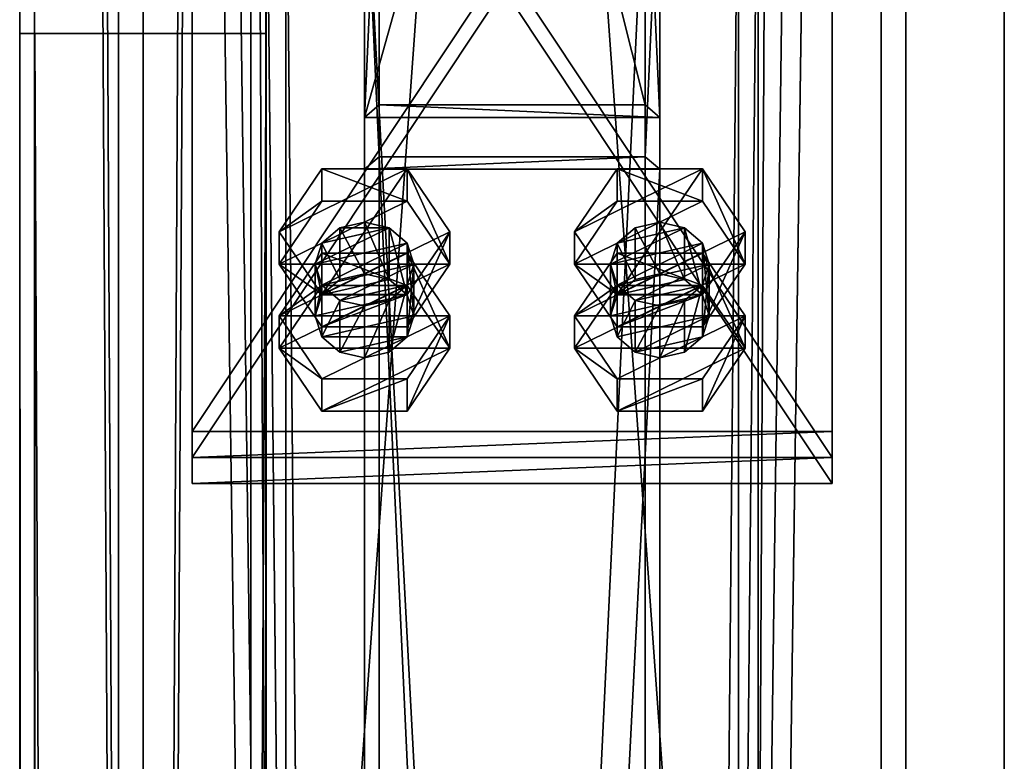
# Model space of a CAD drawing. Header units: millimetres. Extents: x -333 to 67333, y -930 to 39730.
# Tile 801 of 1056: x -100 to 100, y 29177 to 29328. Entities that reach past the tile are written whole.
import ezdxf

# ---------------------------------------------------------------- set-up
doc = ezdxf.new("R2010")
doc.units = ezdxf.units.MM
for name, color, linetype in [('13', 7, 'Continuous'), ('5', 7, 'Continuous'), ('6', 7, 'Continuous'), ('8', 7, 'Continuous'), ('95', 7, 'Continuous'), ('99', 7, 'Continuous')]:
    doc.layers.add(name, color=color, linetype=linetype)

msp = doc.modelspace()

# ---------------------------------------------------------------- meshes
at = {"layer": '13', "color": 30}
mesh = msp.add_polyface(dxfattribs=at)
corners = [(-50.06, 32280.5, 4450), (-50.06, 32280.5, 4370), (-50.06, 23554.7, 4370), (-50.06, 23554.7, 4450), (-100.06, 32280.5, 4450), (-100.06, 23554.7, 4450), (-100.06, 32280.5, 4370), (-100.06, 23554.7, 4370), (-97.06, 23554.7, 4373), (-53.06, 23554.7, 4373), (-53.06, 23554.7, 4447), (-97.06, 23554.7, 4447), (-53.06, 32280.5, 4373), (-53.06, 32280.5, 4447), (-97.06, 32280.5, 4373), (-97.06, 32280.5, 4447)]
mesh.append_faces([[corners[k] for k in face] for face in [(0, 2, 3, 3), (4, 3, 5, 5), (6, 5, 7, 7), (12, 10, 9, 9), (14, 9, 8, 8), (15, 8, 11, 11), (13, 11, 10, 10), (1, 7, 2, 2)]], dxfattribs={"vtx0": -1, "color": 30})
mesh.append_faces([[corners[k] for k in face] for face in [(7, 8, 2, 2), (8, 5, 11, 11), (11, 5, 10, 10), (2, 9, 3, 3), (9, 2, 8, 8), (3, 10, 5, 5), (1, 12, 6, 6), (12, 0, 13, 13), (13, 0, 15, 15), (6, 14, 4, 4), (14, 6, 12, 12), (4, 15, 0, 0)]], dxfattribs={"vtx0": -1, "vtx1": -1, "color": 30})
mesh.append_faces([[corners[k] for k in face] for face in [(8, 7, 5, 5), (3, 9, 10, 10), (12, 1, 0, 0), (4, 14, 15, 15)]], dxfattribs={"vtx0": -1, "vtx2": -1, "vtx3": -1, "color": 30})
mesh.append_faces([[corners[k] for k in face] for face in [(0, 1, 2, 2), (4, 0, 3, 3), (6, 4, 5, 5), (12, 13, 10, 10), (14, 12, 9, 9), (15, 14, 8, 8), (13, 15, 11, 11), (1, 6, 7, 7)]], dxfattribs={"vtx2": -1, "vtx3": -1, "color": 30})
mesh = msp.add_polyface(dxfattribs=at)
corners = [(-100, 19475.03, 2980), (-50, 19475.03, 2980), (-50, 29325, 2980), (-100, 29325, 2980), (-50, 19475.03, 2983), (-50, 29325, 2983), (-97, 19475.03, 2983), (-97, 29325, 2983), (-97, 19475.03, 3030), (-97, 29325, 3030), (-100, 19475.03, 3030), (-100, 29325, 3030)]
mesh.append_faces([[corners[k] for k in face] for face in [(0, 2, 3, 3), (1, 5, 2, 2), (4, 7, 5, 5), (6, 9, 7, 7), (8, 11, 9, 9), (10, 3, 11, 11), (0, 4, 1, 1), (8, 0, 10, 10), (7, 2, 5, 5)]], dxfattribs={"vtx0": -1, "color": 30})
mesh.append_faces([[corners[k] for k in face] for face in [(4, 0, 6, 6), (6, 0, 8, 8), (3, 7, 11, 11)]], dxfattribs={"vtx0": -1, "vtx1": -1, "color": 30})
mesh.append_faces([[corners[k] for k in face] for face in [(7, 3, 2, 2)]], dxfattribs={"vtx0": -1, "vtx2": -1, "vtx3": -1, "color": 30})
mesh.append_faces([[corners[k] for k in face] for face in [(9, 11, 7, 7)]], dxfattribs={"vtx1": -1, "color": 30})
mesh.append_faces([[corners[k] for k in face] for face in [(0, 1, 2, 2), (1, 4, 5, 5), (4, 6, 7, 7), (6, 8, 9, 9), (8, 10, 11, 11), (10, 0, 3, 3)]], dxfattribs={"vtx2": -1, "vtx3": -1, "color": 30})
at = {"layer": '5', "color": 131}
mesh = msp.add_polyface(dxfattribs=at)
corners = [(-46, 29385, 2984), (46, 29385, 2984), (46, 19415.03, 2984), (-46, 19415.03, 2984), (46, 29385, 3076), (46, 19415.03, 3076), (-46, 29385, 3076), (-46, 19415.03, 3076), (-50, 29385, 2980), (-50, 29385, 3080), (-50, 19415.03, 3080), (-50, 19415.03, 2980), (50, 29385, 3080), (50, 19415.03, 3080), (50, 29385, 2980), (50, 19415.03, 2980)]
mesh.append_faces([[corners[k] for k in face] for face in [(0, 2, 3, 3), (1, 5, 2, 2), (4, 7, 5, 5), (6, 3, 7, 7), (8, 10, 11, 11), (9, 13, 10, 10), (12, 15, 13, 13), (14, 11, 15, 15)]], dxfattribs={"vtx0": -1, "color": 131})
mesh.append_faces([[corners[k] for k in face] for face in [(9, 6, 12, 12), (6, 8, 0, 0), (0, 8, 1, 1), (12, 4, 14, 14), (4, 12, 6, 6), (14, 1, 8, 8), (11, 3, 15, 15), (3, 10, 7, 7), (7, 10, 5, 5), (15, 2, 13, 13), (2, 15, 3, 3), (13, 5, 10, 10)]], dxfattribs={"vtx0": -1, "vtx1": -1, "color": 131})
mesh.append_faces([[corners[k] for k in face] for face in [(6, 9, 8, 8), (14, 4, 1, 1), (3, 11, 10, 10), (13, 2, 5, 5)]], dxfattribs={"vtx0": -1, "vtx2": -1, "vtx3": -1, "color": 131})
mesh.append_faces([[corners[k] for k in face] for face in [(0, 1, 2, 2), (1, 4, 5, 5), (4, 6, 7, 7), (6, 0, 3, 3), (8, 9, 10, 10), (9, 12, 13, 13), (12, 14, 15, 15), (14, 8, 11, 11)]], dxfattribs={"vtx2": -1, "vtx3": -1, "color": 131})
at = {"layer": '6', "color": 2}
mesh = msp.add_polyface(dxfattribs=at)
corners = [(-80, 19419.86, 7183.53), (80, 19419.86, 7183.53), (80, 30845.06, 4755.1), (-80, 30845.06, 4755.1), (-80, 19419.86, 7347.1), (-80, 30878.32, 4911.61), (80, 19419.86, 7347.1), (80, 30878.32, 4911.61), (75, 30846.1, 4759.99), (-75, 30846.1, 4759.99), (-75, 30877.28, 4906.72), (75, 30877.28, 4906.72), (-75, 19419.86, 7341.99), (75, 19419.86, 7341.99), (-75, 19419.86, 7188.64), (75, 19419.86, 7188.64)]
mesh.append_faces([[corners[k] for k in face] for face in [(0, 2, 3, 3), (4, 3, 5, 5), (6, 5, 7, 7), (1, 7, 2, 2), (12, 11, 10, 10), (14, 10, 9, 9), (15, 9, 8, 8), (13, 8, 11, 11)]], dxfattribs={"vtx0": -1, "color": 2})
mesh.append_faces([[corners[k] for k in face] for face in [(2, 8, 3, 3), (8, 7, 11, 11), (11, 7, 10, 10), (3, 9, 5, 5), (9, 3, 8, 8), (5, 10, 7, 7), (4, 12, 0, 0), (12, 6, 13, 13), (13, 6, 15, 15), (0, 14, 1, 1), (14, 0, 12, 12), (1, 15, 6, 6)]], dxfattribs={"vtx0": -1, "vtx1": -1, "color": 2})
mesh.append_faces([[corners[k] for k in face] for face in [(8, 2, 7, 7), (5, 9, 10, 10), (12, 4, 6, 6), (1, 14, 15, 15)]], dxfattribs={"vtx0": -1, "vtx2": -1, "vtx3": -1, "color": 2})
mesh.append_faces([[corners[k] for k in face] for face in [(0, 1, 2, 2), (4, 0, 3, 3), (6, 4, 5, 5), (1, 6, 7, 7), (12, 13, 11, 11), (14, 12, 10, 10), (15, 14, 9, 9), (13, 15, 8, 8)]], dxfattribs={"vtx2": -1, "vtx3": -1, "color": 2})
at = {"layer": '8', "color": 253}
mesh = msp.add_polyface(dxfattribs=at)
corners = [(27, 29310.51, 3427.29), (-27, 29310.51, 3427.29), (-27, 29525.28, 3080), (27, 29525.28, 3080), (-27, 29373.44, 3466.21), (-27, 29612.28, 3080), (27, 29373.44, 3466.21), (27, 29612.28, 3080), (30, 29307.95, 3425.71), (30, 29375.99, 3467.79), (30, 29615.81, 3080), (30, 29521.75, 3080), (-30, 29375.99, 3467.79), (-30, 29615.81, 3080), (-30, 29307.95, 3425.71), (-30, 29521.75, 3080)]
mesh.append_faces([[corners[k] for k in face] for face in [(0, 2, 3, 3), (1, 5, 2, 2), (4, 7, 5, 5), (6, 3, 7, 7), (8, 10, 11, 11), (9, 13, 10, 10), (12, 15, 13, 13), (14, 11, 15, 15)]], dxfattribs={"vtx0": -1, "color": 253})
mesh.append_faces([[corners[k] for k in face] for face in [(9, 6, 12, 12), (6, 8, 0, 0), (0, 8, 1, 1), (12, 4, 14, 14), (4, 12, 6, 6), (14, 1, 8, 8), (11, 3, 15, 15), (3, 10, 7, 7), (7, 10, 5, 5), (15, 2, 13, 13), (2, 15, 3, 3), (13, 5, 10, 10)]], dxfattribs={"vtx0": -1, "vtx1": -1, "color": 253})
mesh.append_faces([[corners[k] for k in face] for face in [(6, 9, 8, 8), (14, 4, 1, 1), (3, 11, 10, 10), (13, 2, 5, 5)]], dxfattribs={"vtx0": -1, "vtx2": -1, "vtx3": -1, "color": 253})
mesh.append_faces([[corners[k] for k in face] for face in [(0, 1, 2, 2), (1, 4, 5, 5), (4, 6, 7, 7), (6, 0, 3, 3), (8, 9, 10, 10), (9, 12, 13, 13), (12, 14, 15, 15), (14, 8, 11, 11)]], dxfattribs={"vtx2": -1, "vtx3": -1, "color": 253})
mesh = msp.add_polyface(dxfattribs=at)
corners = [(27, 28132.85, 5331.58), (-27, 28132.85, 5331.58), (-27, 29299.99, 3444.3), (27, 29299.99, 3444.3), (-27, 28233.02, 5310.29), (-27, 29362.92, 3483.22), (27, 28233.02, 5310.29), (27, 29362.92, 3483.22), (30, 28128.78, 5332.45), (30, 28237.08, 5309.43), (30, 29365.48, 3484.8), (30, 29297.44, 3442.72), (-30, 28237.08, 5309.43), (-30, 29365.48, 3484.8), (-30, 28128.78, 5332.45), (-30, 29297.44, 3442.72)]
mesh.append_faces([[corners[k] for k in face] for face in [(0, 2, 3, 3), (1, 5, 2, 2), (4, 7, 5, 5), (6, 3, 7, 7), (8, 10, 11, 11), (9, 13, 10, 10), (12, 15, 13, 13), (14, 11, 15, 15)]], dxfattribs={"vtx0": -1, "color": 253})
mesh.append_faces([[corners[k] for k in face] for face in [(9, 6, 12, 12), (6, 8, 0, 0), (0, 8, 1, 1), (12, 4, 14, 14), (4, 12, 6, 6), (14, 1, 8, 8), (11, 3, 15, 15), (3, 10, 7, 7), (7, 10, 5, 5), (15, 2, 13, 13), (2, 15, 3, 3), (13, 5, 10, 10)]], dxfattribs={"vtx0": -1, "vtx1": -1, "color": 253})
mesh.append_faces([[corners[k] for k in face] for face in [(6, 9, 8, 8), (14, 4, 1, 1), (3, 11, 10, 10), (13, 2, 5, 5)]], dxfattribs={"vtx0": -1, "vtx2": -1, "vtx3": -1, "color": 253})
mesh.append_faces([[corners[k] for k in face] for face in [(0, 1, 2, 2), (1, 4, 5, 5), (4, 6, 7, 7), (6, 0, 3, 3), (8, 9, 10, 10), (9, 12, 13, 13), (12, 14, 15, 15), (14, 8, 11, 11)]], dxfattribs={"vtx2": -1, "vtx3": -1, "color": 253})
at = {"layer": '95', "color": 7}
mesh = msp.add_polyface(dxfattribs=at)
corners = [(-40, 29267.67, 3424.31), (-38.66, 29273.93, 3404.67), (-40, 29278.19, 3407.3), (-20, 29267.67, 3424.31), (-21.34, 29271.92, 3426.94), (-21.34, 29282.44, 3409.93), (-20, 29278.19, 3407.3), (-25, 29275.03, 3428.86), (-25, 29285.55, 3411.85), (-30, 29276.17, 3429.57), (-30, 29286.69, 3412.56), (-35, 29275.03, 3428.86), (-35, 29285.55, 3411.85), (-38.66, 29271.92, 3426.94), (-38.66, 29282.44, 3409.93), (-35, 29270.82, 3402.74), (-21.34, 29273.93, 3404.67), (-47.32, 29278.19, 3407.3), (-38.66, 29272, 3388.78), (-47.32, 29284.76, 3396.67), (-21.34, 29265.43, 3399.41), (-12.68, 29278.19, 3407.3), (-12.68, 29284.76, 3396.67), (-21.34, 29290.94, 3415.19), (-21.34, 29297.52, 3404.56), (-38.66, 29290.94, 3415.19), (-38.66, 29297.52, 3404.56), (-38.66, 29265.43, 3399.41), (-21.34, 29272, 3388.78), (-12.68, 29261.09, 3434.94), (-21.34, 29273.85, 3442.83), (-21.34, 29280.43, 3432.2), (-38.66, 29273.85, 3442.83), (-38.66, 29280.43, 3432.2), (-47.32, 29267.67, 3424.31)]
mesh.append_faces([[corners[k] for k in face] for face in [(0, 1, 2, 2), (3, 5, 6, 6), (4, 8, 5, 5), (7, 10, 8, 8), (9, 12, 10, 10), (11, 14, 12, 12), (13, 2, 14, 14), (9, 13, 11, 11), (12, 8, 10, 10), (17, 18, 19, 19), (21, 24, 22, 22), (23, 26, 24, 24), (25, 19, 26, 26), (23, 17, 25, 25), (19, 24, 26, 26), (22, 18, 28, 28), (30, 33, 31, 31), (32, 34, 33, 33), (34, 31, 33, 33)]], dxfattribs={"vtx0": -1, "color": 7})
mesh.append_faces([[corners[k] for k in face] for face in [(7, 13, 9, 9), (8, 2, 5, 5), (5, 1, 6, 6), (6, 15, 16, 16), (21, 17, 23, 23), (24, 18, 22, 22)]], dxfattribs={"vtx0": -1, "vtx1": -1, "color": 7})
mesh.append_faces([[corners[k] for k in face] for face in [(8, 12, 14, 14), (8, 14, 2, 2), (5, 2, 1, 1), (21, 27, 17, 17), (24, 19, 18, 18)]], dxfattribs={"vtx0": -1, "vtx2": -1, "vtx3": -1, "color": 7})
mesh.append_faces([[corners[k] for k in face] for face in [(3, 4, 5, 5), (4, 7, 8, 8), (7, 9, 10, 10), (9, 11, 12, 12), (11, 13, 14, 14), (13, 0, 2, 2), (20, 21, 22, 22), (21, 23, 24, 24), (23, 25, 26, 26), (25, 17, 19, 19), (29, 30, 31, 31), (30, 32, 33, 33)]], dxfattribs={"vtx2": -1, "vtx3": -1, "color": 7})
mesh = msp.add_polyface(dxfattribs=at)
corners = [(20, 29267.67, 3424.31), (21.34, 29273.93, 3404.67), (20, 29278.19, 3407.3), (40, 29267.67, 3424.31), (38.66, 29271.92, 3426.94), (38.66, 29282.44, 3409.93), (40, 29278.19, 3407.3), (35, 29275.03, 3428.86), (35, 29285.55, 3411.85), (30, 29276.17, 3429.57), (30, 29286.69, 3412.56), (25, 29275.03, 3428.86), (25, 29285.55, 3411.85), (21.34, 29271.92, 3426.94), (21.34, 29282.44, 3409.93), (25, 29270.82, 3402.74), (38.66, 29273.93, 3404.67), (12.68, 29278.19, 3407.3), (21.34, 29272, 3388.78), (12.68, 29284.76, 3396.67), (38.66, 29265.43, 3399.41), (47.32, 29278.19, 3407.3), (47.32, 29284.76, 3396.67), (38.66, 29290.94, 3415.19), (38.66, 29297.52, 3404.56), (21.34, 29290.94, 3415.19), (21.34, 29297.52, 3404.56), (21.34, 29265.43, 3399.41), (38.66, 29272, 3388.78), (47.32, 29261.09, 3434.94), (38.66, 29273.85, 3442.83), (38.66, 29280.43, 3432.2), (21.34, 29273.85, 3442.83), (21.34, 29280.43, 3432.2), (12.68, 29267.67, 3424.31)]
mesh.append_faces([[corners[k] for k in face] for face in [(0, 1, 2, 2), (3, 5, 6, 6), (4, 8, 5, 5), (7, 10, 8, 8), (9, 12, 10, 10), (11, 14, 12, 12), (13, 2, 14, 14), (9, 13, 11, 11), (14, 10, 12, 12), (17, 18, 19, 19), (21, 24, 22, 22), (23, 26, 24, 24), (25, 19, 26, 26), (23, 17, 25, 25), (19, 24, 26, 26), (22, 18, 28, 28), (30, 33, 31, 31), (32, 34, 33, 33), (34, 31, 33, 33)]], dxfattribs={"vtx0": -1, "color": 7})
mesh.append_faces([[corners[k] for k in face] for face in [(7, 13, 9, 9), (10, 14, 8, 8), (8, 2, 5, 5), (5, 1, 6, 6), (6, 15, 16, 16), (21, 17, 23, 23), (24, 18, 22, 22)]], dxfattribs={"vtx0": -1, "vtx1": -1, "color": 7})
mesh.append_faces([[corners[k] for k in face] for face in [(8, 14, 2, 2), (5, 2, 1, 1), (21, 27, 17, 17), (24, 19, 18, 18)]], dxfattribs={"vtx0": -1, "vtx2": -1, "vtx3": -1, "color": 7})
mesh.append_faces([[corners[k] for k in face] for face in [(3, 4, 5, 5), (4, 7, 8, 8), (7, 9, 10, 10), (9, 11, 12, 12), (11, 13, 14, 14), (13, 0, 2, 2), (20, 21, 22, 22), (21, 23, 24, 24), (23, 25, 26, 26), (25, 17, 19, 19), (29, 30, 31, 31), (30, 32, 33, 33)]], dxfattribs={"vtx2": -1, "vtx3": -1, "color": 7})
mesh = msp.add_polyface(dxfattribs=at)
corners = [(-40, 29267.67, 3424.31), (-38.66, 29263.42, 3421.68), (-38.66, 29273.93, 3404.67), (-35, 29260.3, 3419.75), (-35, 29270.82, 3402.74), (-30, 29259.16, 3419.05), (-30, 29269.68, 3402.04), (-25, 29260.3, 3419.75), (-25, 29270.82, 3402.74), (-21.34, 29263.42, 3421.68), (-21.34, 29273.93, 3404.67), (-20, 29267.67, 3424.31), (-20, 29278.19, 3407.3), (-21.34, 29271.92, 3426.94), (-38.66, 29271.92, 3426.94), (-25, 29275.03, 3428.86), (-47.32, 29278.19, 3407.3), (-38.66, 29265.43, 3399.41), (-38.66, 29272, 3388.78), (-21.34, 29265.43, 3399.41), (-21.34, 29272, 3388.78), (-12.68, 29284.76, 3396.67), (-12.68, 29278.19, 3407.3), (-47.32, 29261.09, 3434.94), (-38.66, 29248.34, 3427.05), (-38.66, 29254.91, 3416.42), (-47.32, 29267.67, 3424.31), (-21.34, 29248.34, 3427.05), (-21.34, 29254.91, 3416.42), (-12.68, 29261.09, 3434.94), (-12.68, 29267.67, 3424.31), (-21.34, 29280.43, 3432.2), (-38.66, 29273.85, 3442.83), (-21.34, 29273.85, 3442.83)]
mesh.append_faces([[corners[k] for k in face] for face in [(1, 4, 2, 2), (3, 6, 4, 4), (5, 8, 6, 6), (7, 10, 8, 8), (9, 12, 10, 10), (5, 9, 7, 7), (10, 6, 8, 8), (17, 20, 18, 18), (19, 21, 20, 20), (17, 22, 19, 19), (23, 25, 26, 26), (24, 28, 25, 25), (27, 30, 28, 28), (29, 31, 30, 30), (24, 29, 27, 27), (33, 23, 32, 32), (30, 25, 28, 28)]], dxfattribs={"vtx0": -1, "color": 7})
mesh.append_faces([[corners[k] for k in face] for face in [(9, 1, 11, 11), (11, 0, 13, 13), (13, 14, 15, 15), (29, 23, 33, 33), (31, 26, 30, 30)]], dxfattribs={"vtx0": -1, "vtx1": -1, "color": 7})
mesh.append_faces([[corners[k] for k in face] for face in [(9, 5, 3, 3), (9, 3, 1, 1), (11, 1, 0, 0), (13, 0, 14, 14), (12, 2, 4, 4), (10, 4, 6, 6), (29, 24, 23, 23), (30, 26, 25, 25)]], dxfattribs={"vtx0": -1, "vtx2": -1, "vtx3": -1, "color": 7})
mesh.append_faces([[corners[k] for k in face] for face in [(0, 1, 2, 2), (1, 3, 4, 4), (3, 5, 6, 6), (5, 7, 8, 8), (7, 9, 10, 10), (9, 11, 12, 12), (16, 17, 18, 18), (17, 19, 20, 20), (23, 24, 25, 25), (24, 27, 28, 28), (27, 29, 30, 30), (32, 23, 26, 26)]], dxfattribs={"vtx2": -1, "vtx3": -1, "color": 7})
mesh = msp.add_polyface(dxfattribs=at)
corners = [(20, 29267.67, 3424.31), (21.34, 29263.42, 3421.68), (21.34, 29273.93, 3404.67), (25, 29260.3, 3419.75), (25, 29270.82, 3402.74), (30, 29259.16, 3419.05), (30, 29269.68, 3402.04), (35, 29260.3, 3419.75), (35, 29270.82, 3402.74), (38.66, 29263.42, 3421.68), (38.66, 29273.93, 3404.67), (40, 29267.67, 3424.31), (40, 29278.19, 3407.3), (38.66, 29271.92, 3426.94), (21.34, 29271.92, 3426.94), (35, 29275.03, 3428.86), (12.68, 29278.19, 3407.3), (21.34, 29265.43, 3399.41), (21.34, 29272, 3388.78), (38.66, 29265.43, 3399.41), (38.66, 29272, 3388.78), (47.32, 29284.76, 3396.67), (47.32, 29278.19, 3407.3), (12.68, 29261.09, 3434.94), (21.34, 29248.34, 3427.05), (21.34, 29254.91, 3416.42), (12.68, 29267.67, 3424.31), (38.66, 29248.34, 3427.05), (38.66, 29254.91, 3416.42), (47.32, 29261.09, 3434.94), (47.32, 29267.67, 3424.31), (38.66, 29280.43, 3432.2), (21.34, 29273.85, 3442.83), (38.66, 29273.85, 3442.83)]
mesh.append_faces([[corners[k] for k in face] for face in [(1, 4, 2, 2), (3, 6, 4, 4), (5, 8, 6, 6), (7, 10, 8, 8), (9, 12, 10, 10), (5, 9, 7, 7), (10, 6, 8, 8), (17, 20, 18, 18), (19, 21, 20, 20), (17, 22, 19, 19), (23, 25, 26, 26), (24, 28, 25, 25), (27, 30, 28, 28), (29, 31, 30, 30), (24, 29, 27, 27), (33, 23, 32, 32), (30, 25, 28, 28)]], dxfattribs={"vtx0": -1, "color": 7})
mesh.append_faces([[corners[k] for k in face] for face in [(9, 3, 11, 11), (11, 0, 13, 13), (13, 14, 15, 15), (29, 23, 33, 33), (31, 26, 30, 30)]], dxfattribs={"vtx0": -1, "vtx1": -1, "color": 7})
mesh.append_faces([[corners[k] for k in face] for face in [(9, 5, 3, 3), (11, 3, 1, 1), (11, 1, 0, 0), (13, 0, 14, 14), (12, 2, 4, 4), (10, 4, 6, 6), (29, 24, 23, 23), (30, 26, 25, 25)]], dxfattribs={"vtx0": -1, "vtx2": -1, "vtx3": -1, "color": 7})
mesh.append_faces([[corners[k] for k in face] for face in [(0, 1, 2, 2), (1, 3, 4, 4), (3, 5, 6, 6), (5, 7, 8, 8), (7, 9, 10, 10), (9, 11, 12, 12), (16, 17, 18, 18), (17, 19, 20, 20), (23, 24, 25, 25), (24, 27, 28, 28), (27, 29, 30, 30), (32, 23, 26, 26)]], dxfattribs={"vtx2": -1, "vtx3": -1, "color": 7})
at = {"layer": '99', "color": 7}
mesh = msp.add_polyface(dxfattribs=at)
corners = [(100, 1810, 1000), (-100, 1810, 1000), (-100, 4590, 1000), (100, 4590, 1000), (100, 1810, 2280), (-100, 1810, 2280), (100, 4590, 2280), (-100, 4590, 2280), (100, 0, 2950), (-100, 0, 2950), (-100, 38800, 2950), (100, 38800, 2950), (100, 38800, -700), (-100, 38800, -700), (-100, 0, -700), (100, 0, -700), (100, 36990, 2280), (-100, 36990, 2280), (-100, 34210, 2280), (100, 34210, 2280), (-100, 34210, 1000), (100, 34210, 1000), (-100, 36990, 1000), (100, 36990, 1000), (100, 19847.42, 2200), (-100, 19847.42, 2200), (-100, 18949.94, 2200), (100, 18949.94, 2200), (-100, 18949.94, 100), (100, 18949.94, 100), (-100, 19847.42, 100), (100, 19847.42, 100), (100, 30990, 2280), (-100, 30990, 2280), (-100, 28210, 2280), (100, 28210, 2280), (-100, 28210, 1000), (100, 28210, 1000), (-100, 30990, 1000), (100, 30990, 1000), (100, 24990, 2280), (-100, 24990, 2280), (-100, 22210, 2280), (100, 22210, 2280), (-100, 22210, 1000), (100, 22210, 1000), (-100, 24990, 1000), (100, 24990, 1000), (100, 16590, 2280), (-100, 16590, 2280), (-100, 13810, 2280), (100, 13810, 2280), (-100, 13810, 1000), (100, 13810, 1000), (-100, 16590, 1000), (100, 16590, 1000), (100, 10590, 1000), (100, 10590, 2280), (100, 7810, 2280), (100, 7810, 1000), (-100, 7810, 2280), (-100, 7810, 1000), (-100, 10590, 1000), (-100, 10590, 2280)]
mesh.append_faces([[corners[k] for k in face] for face in [(0, 2, 3, 3), (4, 1, 0, 0), (6, 5, 4, 4), (3, 7, 6, 6), (8, 10, 11, 11), (12, 10, 13, 13), (14, 12, 13, 13), (8, 14, 9, 9), (16, 18, 19, 19), (19, 20, 21, 21), (21, 22, 23, 23), (23, 17, 16, 16), (24, 26, 27, 27), (27, 28, 29, 29), (29, 30, 31, 31), (31, 25, 24, 24), (32, 34, 35, 35), (35, 36, 37, 37), (37, 38, 39, 39), (39, 33, 32, 32), (40, 42, 43, 43), (43, 44, 45, 45), (45, 46, 47, 47), (47, 41, 40, 40), (48, 50, 51, 51), (51, 52, 53, 53), (53, 54, 55, 55), (55, 49, 48, 48), (58, 61, 59, 59), (59, 62, 56, 56), (56, 63, 57, 57), (57, 60, 58, 58)]], dxfattribs={"vtx0": -1, "color": 7})
mesh.append_faces([[corners[k] for k in face] for face in [(29, 55, 27, 27), (55, 56, 53, 53), (27, 48, 24, 24), (15, 29, 12, 12), (0, 8, 4, 4), (4, 8, 6, 6), (58, 8, 57, 57), (51, 8, 48, 48), (43, 8, 40, 40), (35, 8, 32, 32), (19, 8, 16, 16), (12, 23, 11, 11), (31, 12, 29, 29), (23, 39, 21, 21), (11, 16, 8, 8), (32, 21, 39, 39), (21, 32, 19, 19), (40, 37, 47, 47), (37, 40, 35, 35), (24, 45, 31, 31), (45, 24, 43, 43), (57, 53, 56, 56), (53, 57, 51, 51), (6, 59, 3, 3), (59, 6, 58, 58), (42, 25, 44, 44), (25, 42, 26, 26), (44, 30, 46, 46), (36, 30, 38, 38), (20, 30, 22, 22), (9, 5, 10, 10), (5, 14, 1, 1), (1, 14, 2, 2), (61, 14, 62, 62), (52, 14, 54, 54), (28, 14, 30, 30), (10, 17, 13, 13), (17, 33, 18, 18), (13, 30, 14, 14), (38, 18, 33, 33), (18, 38, 20, 20), (46, 34, 41, 41), (34, 46, 36, 36), (26, 54, 28, 28), (62, 50, 63, 63), (50, 62, 52, 52), (2, 60, 7, 7), (60, 2, 61, 61)]], dxfattribs={"vtx0": -1, "vtx1": -1, "color": 7})
mesh.append_faces([[corners[k] for k in face] for face in [(55, 29, 0, 0), (55, 3, 59, 59), (29, 15, 0, 0), (6, 8, 58, 58), (57, 8, 51, 51), (48, 8, 43, 43), (40, 8, 35, 35), (32, 8, 19, 19), (23, 12, 31, 31), (23, 31, 45, 45), (23, 47, 37, 37), (43, 24, 48, 48), (46, 30, 36, 36), (38, 30, 20, 20), (2, 14, 61, 61), (62, 14, 52, 52), (54, 14, 28, 28), (17, 10, 5, 5), (17, 7, 60, 60), (17, 63, 50, 50), (17, 49, 42, 42), (17, 41, 34, 34), (13, 22, 30, 30), (49, 26, 42, 42)]], dxfattribs={"vtx0": -1, "vtx1": -1, "vtx2": -1, "vtx3": -1, "color": 7})
mesh.append_faces([[corners[k] for k in face] for face in [(55, 0, 3, 3), (55, 59, 56, 56), (27, 55, 48, 48), (0, 15, 8, 8), (23, 45, 47, 47), (23, 37, 39, 39), (11, 23, 16, 16), (44, 25, 30, 30), (5, 9, 14, 14), (17, 5, 7, 7), (17, 60, 63, 63), (17, 50, 49, 49), (17, 42, 41, 41), (17, 34, 33, 33), (13, 17, 22, 22), (26, 49, 54, 54)]], dxfattribs={"vtx0": -1, "vtx2": -1, "vtx3": -1, "color": 7})
mesh.append_faces([[corners[k] for k in face] for face in [(0, 1, 2, 2), (4, 5, 1, 1), (6, 7, 5, 5), (3, 2, 7, 7), (8, 9, 10, 10), (12, 11, 10, 10), (14, 15, 12, 12), (8, 15, 14, 14), (16, 17, 18, 18), (19, 18, 20, 20), (21, 20, 22, 22), (23, 22, 17, 17), (24, 25, 26, 26), (27, 26, 28, 28), (29, 28, 30, 30), (31, 30, 25, 25), (32, 33, 34, 34), (35, 34, 36, 36), (37, 36, 38, 38), (39, 38, 33, 33), (40, 41, 42, 42), (43, 42, 44, 44), (45, 44, 46, 46), (47, 46, 41, 41), (48, 49, 50, 50), (51, 50, 52, 52), (53, 52, 54, 54), (55, 54, 49, 49), (58, 60, 61, 61), (59, 61, 62, 62), (56, 62, 63, 63), (57, 63, 60, 60)]], dxfattribs={"vtx2": -1, "vtx3": -1, "color": 7})
mesh = msp.add_polyface(dxfattribs=at)
corners = [(65, 29439.78, 3507.23), (-65, 29439.78, 3507.23), (-65, 29244.17, 3386.26), (65, 29244.17, 3386.26), (-65, 29434.52, 3515.74), (-65, 29238.91, 3394.77), (65, 29434.52, 3515.74), (65, 29238.91, 3394.77)]
mesh.append_faces([[corners[k] for k in face] for face in [(0, 2, 3, 3), (1, 5, 2, 2), (4, 7, 5, 5), (6, 3, 7, 7), (1, 6, 4, 4), (3, 5, 7, 7)]], dxfattribs={"vtx0": -1, "color": 7})
mesh.append_faces([[corners[k] for k in face] for face in [(0, 1, 2, 2), (1, 4, 5, 5), (4, 6, 7, 7), (6, 0, 3, 3), (1, 0, 6, 6), (3, 2, 5, 5)]], dxfattribs={"vtx2": -1, "vtx3": -1, "color": 7})
mesh = msp.add_polyface(dxfattribs=at)
corners = [(65, 29434.52, 3515.74), (-65, 29434.52, 3515.74), (-65, 29238.91, 3394.77), (65, 29238.91, 3394.77), (-65, 29429.26, 3524.24), (-65, 29233.65, 3403.27), (65, 29429.26, 3524.24), (65, 29233.65, 3403.27)]
mesh.append_faces([[corners[k] for k in face] for face in [(0, 2, 3, 3), (1, 5, 2, 2), (4, 7, 5, 5), (6, 3, 7, 7), (1, 6, 4, 4), (3, 5, 7, 7)]], dxfattribs={"vtx0": -1, "color": 7})
mesh.append_faces([[corners[k] for k in face] for face in [(0, 1, 2, 2), (1, 4, 5, 5), (4, 6, 7, 7), (6, 0, 3, 3), (1, 0, 6, 6), (3, 2, 5, 5)]], dxfattribs={"vtx2": -1, "vtx3": -1, "color": 7})

doc.saveas('drawing.dxf')
